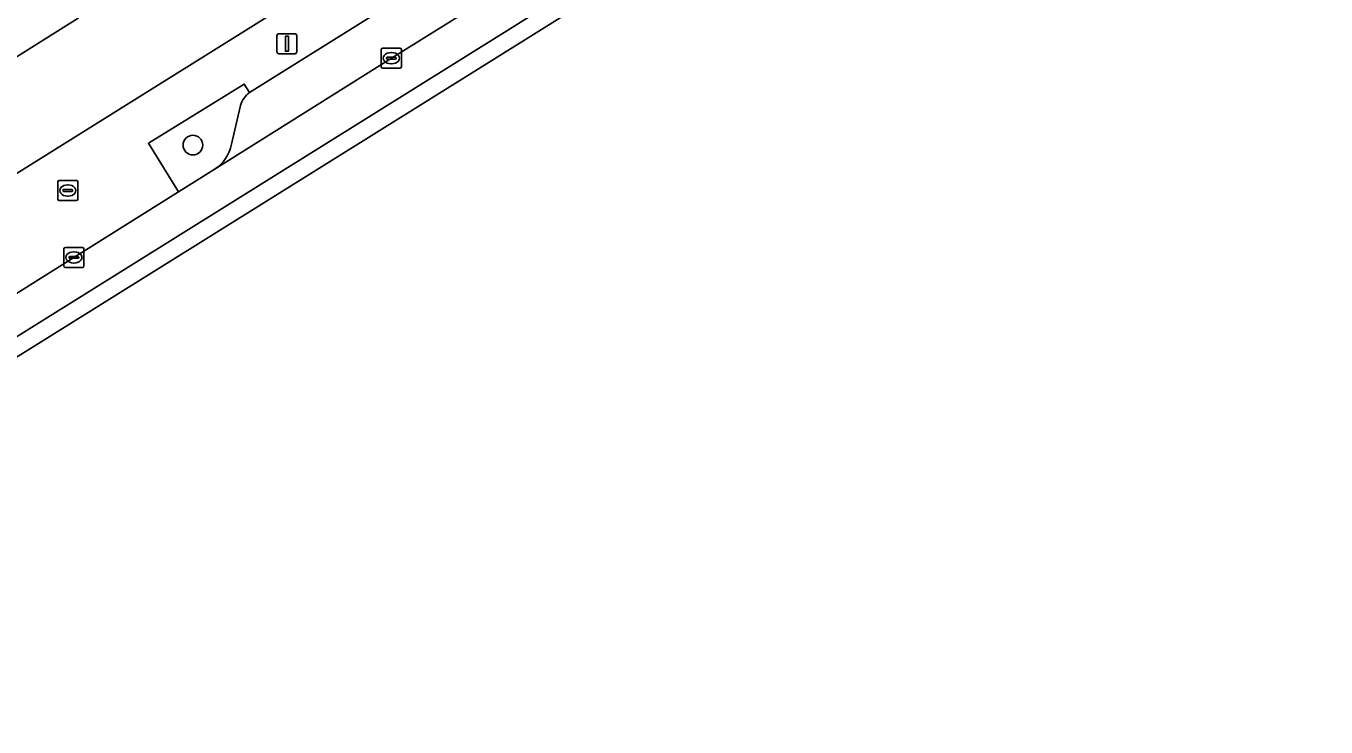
# Model space of a CAD drawing. Extents: x 159352 to 160617, y 385888 to 387323.
# Drawn here: x 159922.1 to 159986.9, y 386029 to 386063.9 of the extents above; entities that cross this region are included whole.
import ezdxf

# ---------------------------------------------------------------- set-up
doc = ezdxf.new("R2010")
doc.units = 0
for name, color, linetype in [('IMGEO_Boom', 7, 'Continuous'), ('IMGEO_Brandkraan', 7, 'Continuous'), ('IMGEO_Erf', 7, 'Continuous'), ('IMGEO_Fietspad_open', 7, 'Continuous'), ('IMGEO_Groenvoorziening', 7, 'Continuous'), ('IMGEO_Kolk', 7, 'Continuous'), ('IMGEO_Lichtmast', 7, 'Continuous'), ('IMGEO_Pand', 7, 'Continuous'), ('IMGEO_Parkeervlak_open', 7, 'Continuous'), ('IMGEO_Rijbaan_regionaal_gesloten', 7, 'Continuous'), ('IMGEO_Voetpad_open', 7, 'Continuous')]:
    doc.layers.add(name, color=color, linetype=linetype)

msp = doc.modelspace()

# ---------------------------------------------------------------- linework, layer by layer
at = {"layer": 'IMGEO_Boom'}
msp.add_circle((159930.425, 386057.963), 0.489, dxfattribs=at)
at = {"layer": 'IMGEO_Brandkraan'}
for p, q in [((159923.766, 386056.203), (159924.618, 386056.203)), ((159923.691, 386055.277), (159923.691, 386056.129)), ((159923.95, 386055.697), (159923.95, 386055.709)), ((159924.388, 386055.66), (159923.99, 386055.66)), ((159923.993, 386055.746), (159924.391, 386055.746)), ((159924.179, 386055.983), (159924.204, 386055.983)), ((159924.434, 386055.709), (159924.434, 386055.697)), ((159924.692, 386056.129), (159924.692, 386055.277)), ((159924.618, 386055.203), (159923.766, 386055.203)), ((159924.202, 386055.423), (159924.177, 386055.423))]:
    msp.add_line(p, q, dxfattribs=at)
for points in [[(159923.766, 386056.203), (159924.618, 386056.203)], [(159923.691, 386055.277), (159923.691, 386056.129)], [(159924.692, 386056.129), (159924.692, 386055.277)], [(159924.618, 386055.203), (159923.766, 386055.203)]]:
    msp.add_lwpolyline(points, dxfattribs=at)
for centre, radius, start, end in [((159923.768, 386056.127), 0.0765, 91.55205, 178.44795), ((159923.768, 386056.127), 0.0765, 91.55205, 178.44795), ((159924.616, 386056.127), 0.0765, 1.55205, 88.44795), ((159924.616, 386056.127), 0.0765, 1.55205, 88.44795), ((159923.99, 386055.706), 0.0403, 85.87752, 175.75265), ((159923.987, 386055.696), 0.0366, 178.93798, 274.71019), ((159924.391, 386055.703), 0.043, 264.86636, 352.45326), ((159924.395, 386055.708), 0.0386, 1.73085, 96.63898), ((159923.768, 386055.279), 0.0765, 181.55205, 268.44795), ((159923.768, 386055.279), 0.0765, 181.55205, 268.44795), ((159924.616, 386055.279), 0.0765, 271.55205, 358.44795), ((159924.616, 386055.279), 0.0765, 271.55205, 358.44795)]:
    msp.add_arc(centre, radius, start, end, dxfattribs=at)
for centre, major_axis, ratio, start_param, end_param in [((159924.178, 386055.703), (-0.387, 0.002), 0.722429, 4.712389, 7.853982), ((159924.203, 386055.703), (-0.39, 0.002), 0.717154, 1.570796, 4.712389)]:
    msp.add_ellipse(centre, major_axis=major_axis, ratio=ratio, start_param=start_param, end_param=end_param, dxfattribs=at)
at = {"layer": 'IMGEO_Erf'}
msp.add_lwpolyline([(159926.639, 386076.921), (159923.811, 386075.157), (159922.149, 386077.821), (159924.978, 386079.585), (159923.18, 386082.451), (159920.343, 386080.671), (159918.676, 386083.327), (159914.439, 386080.687), (159917.904, 386075.152), (159921.248, 386069.812), (159924.714, 386064.277), (159916.68, 386059.249), (159913.214, 386064.762), (159909.974, 386069.916), (159909.386, 386069.547), (159905.809, 386075.262), (159903.963, 386074.085), (159916.785, 386053.532), (159934.371, 386064.508), (159934.48, 386064.58), (159931.759, 386068.693), (159928.924, 386066.924), (159927.247, 386069.59), (159930.084, 386071.376)], close=True, dxfattribs=at)
at = {"layer": 'IMGEO_Fietspad_open'}
for points in [[(159846.766, 386001.708), (159890.661, 386028.937), (159920.298, 386047.584), (159946.201, 386063.73), (159985.375, 386088.326), (159989.333, 386091.543), (159991.642, 386093.359), (159999.724, 386098.31), (160002.357, 386099.871), (160004.347, 386101.103)], [(159986.171, 386091.307), (159984.135, 386089.655), (159983.908, 386089.552), (159972.511, 386082.433), (159971.66, 386081.876), (159961.089, 386075.268), (159960.976, 386075.198), (159959.278, 386074.123), (159954.581, 386071.244), (159951.094, 386069.018), (159949.363, 386067.932), (159940.312, 386062.292), (159931.486, 386056.745), (159929.712, 386055.64), (159924.496, 386052.369), (159919.333, 386049.136)]]:
    msp.add_lwpolyline(points, dxfattribs=at)
at = {"layer": 'IMGEO_Groenvoorziening'}
for points in [[(159933.24, 386060.585), (159932.982, 386061.001), (159928.211, 386058.059), (159929.712, 386055.64), (159931.486, 386056.745)], [(159932.342, 386058.011), (159932.795, 386059.939)]]:
    msp.add_lwpolyline(points, dxfattribs=at)
for centre, radius, start, end in [((159934.089, 386059.524), 1.359, 128.66171, 162.21592), ((159930.447, 386058.37), 1.929, 302.59718, 349.274)]:
    msp.add_arc(centre, radius, start, end, dxfattribs=at)
at = {"layer": 'IMGEO_Kolk'}
for p, q in [((159939.81, 386061.867), (159939.81, 386062.719)), ((159939.885, 386062.793), (159940.737, 386062.793)), ((159940.811, 386062.719), (159940.811, 386061.867)), ((159940.069, 386062.287), (159940.069, 386062.299)), ((159940.507, 386062.25), (159940.109, 386062.25)), ((159940.112, 386062.336), (159940.51, 386062.336)), ((159940.298, 386062.573), (159940.323, 386062.573)), ((159940.553, 386062.299), (159940.553, 386062.287)), ((159940.737, 386061.793), (159939.885, 386061.793)), ((159940.321, 386062.013), (159940.296, 386062.013)), ((159923.994, 386051.944), (159923.994, 386052.796)), ((159924.069, 386052.87), (159924.921, 386052.87)), ((159924.253, 386052.364), (159924.253, 386052.376)), ((159924.691, 386052.327), (159924.293, 386052.327)), ((159924.296, 386052.413), (159924.694, 386052.413)), ((159924.482, 386052.65), (159924.507, 386052.65)), ((159924.737, 386052.376), (159924.737, 386052.364)), ((159924.995, 386052.796), (159924.995, 386051.944)), ((159924.921, 386051.87), (159924.069, 386051.87)), ((159924.505, 386052.09), (159924.48, 386052.09))]:
    msp.add_line(p, q, dxfattribs=at)
for points in [[(159939.81, 386061.867), (159939.81, 386062.719)], [(159939.885, 386062.793), (159940.737, 386062.793)], [(159940.811, 386062.719), (159940.811, 386061.867)], [(159940.737, 386061.793), (159939.885, 386061.793)], [(159923.994, 386051.944), (159923.994, 386052.796)], [(159924.069, 386052.87), (159924.921, 386052.87)], [(159924.995, 386052.796), (159924.995, 386051.944)], [(159924.921, 386051.87), (159924.069, 386051.87)]]:
    msp.add_lwpolyline(points, dxfattribs=at)
for centre, radius, start, end in [((159939.887, 386062.717), 0.0765, 91.55205, 178.44795), ((159939.887, 386062.717), 0.0765, 91.55205, 178.44795), ((159940.735, 386062.717), 0.0765, 1.55205, 88.44795), ((159940.735, 386062.717), 0.0765, 1.55205, 88.44795), ((159940.109, 386062.296), 0.0403, 85.87752, 175.75265), ((159940.106, 386062.286), 0.0366, 178.93798, 274.71019), ((159940.51, 386062.293), 0.043, 264.86636, 352.45326), ((159940.514, 386062.298), 0.0386, 1.73085, 96.63898), ((159939.887, 386061.869), 0.0765, 181.55205, 268.44795), ((159939.887, 386061.869), 0.0765, 181.55205, 268.44795), ((159940.735, 386061.869), 0.0765, 271.55205, 358.44795), ((159940.735, 386061.869), 0.0765, 271.55205, 358.44795), ((159924.071, 386052.794), 0.0765, 91.55205, 178.44795), ((159924.071, 386052.794), 0.0765, 91.55205, 178.44795), ((159924.293, 386052.373), 0.0403, 85.87752, 175.75265), ((159924.29, 386052.363), 0.0366, 178.93798, 274.71019), ((159924.694, 386052.37), 0.043, 264.86636, 352.45326), ((159924.698, 386052.375), 0.0386, 1.73085, 96.63898), ((159924.919, 386052.794), 0.0765, 1.55205, 88.44795), ((159924.919, 386052.794), 0.0765, 1.55205, 88.44795), ((159924.071, 386051.946), 0.0765, 181.55205, 268.44795), ((159924.071, 386051.946), 0.0765, 181.55205, 268.44795), ((159924.919, 386051.946), 0.0765, 271.55205, 358.44795), ((159924.919, 386051.946), 0.0765, 271.55205, 358.44795)]:
    msp.add_arc(centre, radius, start, end, dxfattribs=at)
for centre, major_axis, ratio, start_param, end_param in [((159940.297, 386062.293), (-0.387, 0.002), 0.722429, 4.712389, 7.853982), ((159940.322, 386062.293), (-0.39, 0.002), 0.717154, 1.570796, 4.712389), ((159924.481, 386052.37), (-0.387, 0.002), 0.722429, 4.712389, 7.853982), ((159924.506, 386052.37), (-0.39, 0.002), 0.717154, 1.570796, 4.712389)]:
    msp.add_ellipse(centre, major_axis=major_axis, ratio=ratio, start_param=start_param, end_param=end_param, dxfattribs=at)
at = {"layer": 'IMGEO_Lichtmast'}
for p, q in [((159934.61, 386062.612), (159934.61, 386063.412)), ((159934.61, 386063.412), (159934.61, 386062.612)), ((159934.71, 386063.512), (159935.5, 386063.512)), ((159935.5, 386063.512), (159934.71, 386063.512)), ((159935.6, 386063.412), (159935.6, 386062.612)), ((159935.6, 386062.612), (159935.6, 386063.412)), ((159935.5, 386062.512), (159934.71, 386062.512)), ((159934.71, 386062.512), (159935.5, 386062.512))]:
    msp.add_line(p, q, dxfattribs=at)
msp.add_lwpolyline([(159935.03, 386063.387), (159935.18, 386063.387), (159935.18, 386062.637), (159935.03, 386062.637), (159935.03, 386063.387)], dxfattribs=at)
for centre, start, end in [((159934.71, 386063.412), 90, 180), ((159934.71, 386063.412), 90, 180), ((159935.5, 386063.412), 0, 90), ((159935.5, 386063.412), 360, 90), ((159934.71, 386062.612), 180, 270), ((159934.71, 386062.612), 180, 270), ((159935.5, 386062.612), 270, 0), ((159935.5, 386062.612), 270, 0)]:
    msp.add_arc(centre, 0.1, start, end, dxfattribs=at)
at = {"layer": 'IMGEO_Pand'}
msp.add_lwpolyline([(159913.214, 386064.762), (159916.68, 386059.249), (159924.714, 386064.277), (159921.248, 386069.812)], close=True, dxfattribs=at)
at = {"layer": 'IMGEO_Parkeervlak_open'}
for points in [[(159946.824, 386069.075), (159933.24, 386060.585)], [(159931.486, 386056.745), (159940.312, 386062.292), (159949.363, 386067.932)], [(159932.795, 386059.939), (159932.342, 386058.011)]]:
    msp.add_lwpolyline(points, dxfattribs=at)
for centre, radius, start, end in [((159934.089, 386059.524), 1.359, 128.66171, 162.21592), ((159930.447, 386058.37), 1.929, 302.59718, 349.274)]:
    msp.add_arc(centre, radius, start, end, dxfattribs=at)
at = {"layer": 'IMGEO_Rijbaan_regionaal_gesloten'}
for points in [[(159680.589, 385901.515), (159678.374, 385900.403), (159677.09, 385899.832), (159676.054, 385899.376), (159674.34, 385898.621), (159673.604, 385898.41), (159672.377, 385898.152), (159671.133, 385898.005), (159669.88, 385897.969), (159668.841, 385898.033), (159672.265, 385892.74), (159701.42, 385910.447), (159730.336, 385928.01), (160003.316, 386098.383), (160029.667, 386114.83), (160338.731, 386306.963), (160519.651, 386421.283), (160554.007, 386449.857), (160584.37, 386476.501)], [(160004.347, 386101.103), (160002.357, 386099.871), (159999.724, 386098.31), (159991.642, 386093.359), (159989.333, 386091.543), (159985.375, 386088.326), (159946.201, 386063.73), (159920.298, 386047.584), (159890.661, 386028.937), (159846.766, 386001.708), (159807.266, 385976.872), (159789.753, 385966.056), (159732.868, 385930.223), (159726.624, 385926.948)]]:
    msp.add_lwpolyline(points, dxfattribs=at)
at = {"layer": 'IMGEO_Voetpad_open'}
for points in [[(159999.952, 386101.508), (160000, 386101.641), (160000.137, 386101.953), (160000.449, 386102.952), (159999.145, 386104.922), (159995.862, 386102.985), (159980.779, 386093.589), (159979.448, 386092.76), (159979.433, 386092.751), (159959.343, 386080.17), (159935.955, 386065.556), (159935.623, 386065.337), (159934.48, 386064.58), (159934.371, 386064.508), (159916.785, 386053.532)], [(159919.333, 386049.136), (159924.496, 386052.369), (159929.712, 386055.64), (159928.211, 386058.059), (159932.982, 386061.001), (159933.24, 386060.585), (159946.824, 386069.075), (159946.695, 386069.251), (159951.032, 386071.946), (159951.137, 386071.798), (159956.729, 386075.305), (159956.645, 386075.454), (159962.628, 386079.203), (159962.736, 386079.028), (159967.416, 386081.968), (159967.308, 386082.133), (159972.397, 386085.318), (159972.504, 386085.14), (159982.694, 386091.525)]]:
    msp.add_lwpolyline(points, dxfattribs=at)

doc.saveas('drawing.dxf')
